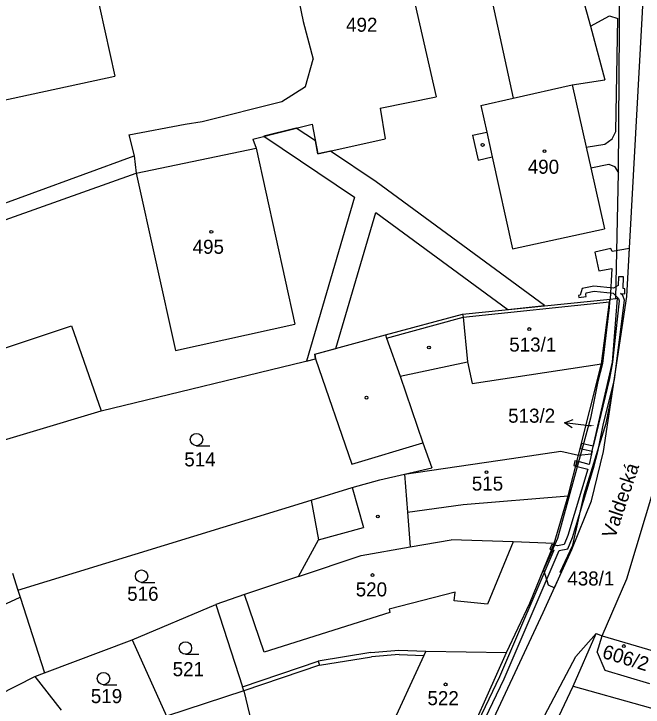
# Model space of a CAD drawing. Extents: x -785744 to -782822, y -1067550 to -1063910.
# Drawn here: x -783649.3 to -783573.1, y -1065644.6 to -1065560.7 of the extents above; entities that cross this region are included whole.
import ezdxf

# ---------------------------------------------------------------- set-up
doc = ezdxf.new("R2010")
doc.units = 0
for name, color, linetype in [('Hranice parcel', 7, 'Continuous'), ('Parcelní čísla', 7, 'Continuous'), ('Pop_ČP_popisy', 7, 'Continuous'), ('Vnitřní kresba', 7, 'Continuous'), ('Věcná břemena k části', 7, 'Continuous'), ('Značky budov', 7, 'Continuous'), ('Značky kultur', 7, 'Continuous')]:
    doc.layers.add(name, color=color, linetype=linetype)

msp = doc.modelspace()

# ---------------------------------------------------------------- linework, layer by layer
at = {"layer": 'Hranice parcel'}
for p, q in [((-783588.84, -1065624.59), (-783596.35, -1065624.32)), ((-783583.87, -1065624.77), (-783588.84, -1065624.59)), ((-783614.81, -1065628.78), (-783621.35, -1065630.97)), ((-783621.35, -1065630.97), (-783624.85, -1065632.15))]:
    msp.add_line(p, q, dxfattribs=at)
for points in [[(-783575.1, -1065594.88), (-783571.52, -1065530.4)], [(-783616.14, -1065552.39), (-783614.28, -1065561.58)], [(-783592.54, -1065553.76), (-783588.84, -1065570.87)], [(-783639.49, -1065557.16), (-783637.06, -1065568.18)], [(-783576.08, -1065579.91), (-783575.94, -1065556.57)], [(-783601.04, -1065558.1), (-783598.16, -1065570.7)], [(-783580.46, -1065558.62), (-783579.5, -1065562.15)], [(-783614.28, -1065561.58), (-783613.05, -1065566.14)], [(-783579.5, -1065562.15), (-783577.74, -1065568.63)], [(-783613.99, -1065569.44), (-783613.05, -1065566.14)], [(-783671.24, -1065575.59), (-783637.06, -1065568.18)], [(-783581.72, -1065569.26), (-783577.74, -1065568.63)], [(-783616.84, -1065571.28), (-783613.99, -1065569.44)], [(-783588.84, -1065570.87), (-783581.72, -1065569.26)], [(-783581.72, -1065569.26), (-783580.02, -1065576.8)], [(-783604.93, -1065572.06), (-783598.16, -1065570.7)], [(-783626.47, -1065573.67), (-783616.84, -1065571.28)], [(-783592.75, -1065571.74), (-783588.84, -1065570.87)], [(-783604.93, -1065572.06), (-783604.34, -1065575.77)], [(-783592.75, -1065571.74), (-783592.04, -1065574.96)], [(-783635.35, -1065575.3), (-783628.56, -1065574)], [(-783628.56, -1065574), (-783626.47, -1065573.67)], [(-783620.36, -1065575.81), (-783613.19, -1065574)], [(-783613.19, -1065574), (-783612.47, -1065577.61)], [(-783593.76, -1065575.34), (-783592.04, -1065574.96)], [(-783635.35, -1065575.3), (-783634.71, -1065577.84)], [(-783612.47, -1065577.61), (-783604.34, -1065575.77)], [(-783593.76, -1065575.34), (-783593.1, -1065578.36)], [(-783620.36, -1065575.81), (-783619.94, -1065576.93)], [(-783634.47, -1065579.93), (-783619.94, -1065576.93)], [(-783619.94, -1065576.93), (-783615.27, -1065598.24)], [(-783580.02, -1065576.8), (-783579.46, -1065579.31)], [(-783634.71, -1065577.84), (-783634.47, -1065579.93)], [(-783593.1, -1065578.36), (-783591.37, -1065577.98)], [(-783591.37, -1065577.98), (-783588.92, -1065589.12)], [(-783634.47, -1065579.93), (-783629.7, -1065601.4)], [(-783579.46, -1065579.31), (-783577.81, -1065586.67)], [(-783576.44, -1065595.11), (-783576.08, -1065579.91)], [(-783588.92, -1065589.12), (-783577.81, -1065586.67)], [(-783577.9, -1065613.64), (-783575.1, -1065594.88)], [(-783577.12, -1065595.18), (-783576.44, -1065595.11)], [(-783576.82, -1065602.82), (-783576.21, -1065595.09)], [(-783576.44, -1065595.11), (-783576.21, -1065595.09)], [(-783594.96, -1065596.99), (-783577.12, -1065595.18)], [(-783578.17, -1065603.03), (-783577.17, -1065595.52)], [(-783577.17, -1065595.52), (-783577.12, -1065595.18)], [(-783604.3, -1065599.52), (-783594.96, -1065596.99)], [(-783667.55, -1065606.8), (-783642.32, -1065598.43)], [(-783642.32, -1065598.43), (-783638.72, -1065608.7)], [(-783629.7, -1065601.4), (-783615.27, -1065598.24)], [(-783612.87, -1065601.85), (-783604.3, -1065599.52)], [(-783638.72, -1065608.7), (-783612.77, -1065602.42)], [(-783612.87, -1065601.85), (-783612.77, -1065602.42)], [(-783612.77, -1065602.42), (-783608.38, -1065615.19)], [(-783580.94, -1065614.09), (-783578.17, -1065603.03)], [(-783579.35, -1065613.9), (-783576.82, -1065602.82)], [(-783655.55, -1065613.76), (-783638.72, -1065608.7)], [(-783608.38, -1065615.19), (-783599.76, -1065612.57)], [(-783599.76, -1065612.57), (-783598.71, -1065615.62)], [(-783589.06, -1065614.47), (-783583.06, -1065613.6)], [(-783583.06, -1065613.6), (-783580.94, -1065614.09)], [(-783582.17, -1065619.02), (-783580.94, -1065614.09)], [(-783580.94, -1065614.09), (-783579.35, -1065613.9)], [(-783579.36, -1065619.63), (-783577.9, -1065613.64)], [(-783601.99, -1065616.38), (-783589.06, -1065614.47)], [(-783601.99, -1065616.38), (-783598.71, -1065615.62)], [(-783604.98, -1065617.07), (-783601.99, -1065616.38)], [(-783608.32, -1065618.01), (-783604.98, -1065617.07)], [(-783613.29, -1065619.53), (-783608.32, -1065618.01)], [(-783575.1, -1065629.07), (-783571.71, -1065617.81)], [(-783583.87, -1065624.77), (-783582.17, -1065619.02)], [(-783648.78, -1065630.42), (-783613.29, -1065619.53)], [(-783613.29, -1065619.53), (-783612.4, -1065624.34)], [(-783581.75, -1065625.5), (-783579.36, -1065619.63)], [(-783614.81, -1065628.78), (-783612.4, -1065624.34)], [(-783601.33, -1065625.19), (-783596.35, -1065624.32)], [(-783607.24, -1065626.23), (-783601.33, -1065625.19)], [(-783586.82, -1065631.99), (-783583.87, -1065624.77)], [(-783585.2, -1065633.12), (-783581.75, -1065625.5)], [(-783614.81, -1065628.78), (-783607.24, -1065626.23)], [(-783649.44, -1065628.38), (-783648.78, -1065630.42)], [(-783578.08, -1065635.96), (-783575.1, -1065629.07)], [(-783648.78, -1065630.42), (-783648.5, -1065631.28)], [(-783648.5, -1065631.28), (-783645.56, -1065640.44)], [(-783589.64, -1065637.98), (-783586.82, -1065631.99)], [(-783634.97, -1065636.44), (-783624.85, -1065632.15)], [(-783624.85, -1065632.15), (-783621.6, -1065642.11)], [(-783615.33, -1065697.64), (-783585.2, -1065633.12)], [(-783581.57, -1065642.04), (-783578.82, -1065635.68)], [(-783578.82, -1065635.68), (-783578.08, -1065635.96)], [(-783578.67, -1065637.94), (-783578.08, -1065635.96)], [(-783578.08, -1065635.96), (-783571.23, -1065637.99)], [(-783645.56, -1065640.44), (-783634.97, -1065636.44)], [(-783634.97, -1065636.44), (-783630.8, -1065645.7)], [(-783606.09, -1065637.97), (-783602.68, -1065637.71)], [(-783602.68, -1065637.71), (-783599.41, -1065637.81)], [(-783599.41, -1065637.81), (-783589.64, -1065637.98)], [(-783606.09, -1065637.97), (-783612.45, -1065639.02)], [(-783595.65, -1065651.44), (-783589.64, -1065637.98)], [(-783578.67, -1065637.94), (-783577.76, -1065640.11)], [(-783612.28, -1065639.51), (-783621.43, -1065642.61)], [(-783612.45, -1065639.02), (-783612.28, -1065639.51)], [(-783577.76, -1065640.11), (-783572.34, -1065641.72)], [(-783655.49, -1065645.32), (-783646.74, -1065640.88)], [(-783646.74, -1065640.88), (-783645.56, -1065640.44)], [(-783646.74, -1065640.88), (-783643.55, -1065644.94)], [(-783621.43, -1065642.61), (-783621.6, -1065642.11)], [(-783586.44, -1065652.28), (-783581.57, -1065642.04)], [(-783621.43, -1065642.61), (-783630.8, -1065645.7)], [(-783621.43, -1065642.61), (-783618.91, -1065653.24)]]:
    msp.add_lwpolyline(points, dxfattribs=at)
at = {"layer": 'Pop_ČP_popisy'}
msp.add_line((-783579.66, -1065610.51), (-783582.638, -1065610.149), dxfattribs=at)
for points in [[(-783581.706, -1065610.766), (-783582.638, -1065610.149), (-783581.585, -1065609.773)], [(-783579.42, -1065610.54), (-783579.66, -1065610.51)]]:
    msp.add_lwpolyline(points, dxfattribs=at)
at = {"layer": 'Vnitřní kresba'}
for p, q in [((-783588.84, -1065624.59), (-783591.95, -1065632.11)), ((-783619, -1065637.92), (-783621.35, -1065630.97)), ((-783595.87, -1065630.66), (-783603.87, -1065632.74)), ((-783595.99, -1065631.72), (-783595.87, -1065630.66)), ((-783591.95, -1065632.11), (-783595.99, -1065631.72)), ((-783603.87, -1065632.74), (-783603.76, -1065633.12)), ((-783603.76, -1065633.12), (-783619, -1065637.92))]:
    msp.add_line(p, q, dxfattribs=at)
for points in [[(-783579.5, -1065562.15), (-783577.18, -1065560.91)], [(-783577.18, -1065560.91), (-783576.16, -1065561.21)], [(-783576.4, -1065574.88), (-783576.16, -1065561.21)], [(-783592.04, -1065574.96), (-783591.37, -1065577.98)], [(-783576.86, -1065575.78), (-783576.4, -1065574.88)], [(-783577.77, -1065576.41), (-783576.86, -1065575.78)], [(-783580.02, -1065576.8), (-783577.77, -1065576.41)], [(-783653.29, -1065584.63), (-783634.71, -1065577.84)], [(-783579.46, -1065579.31), (-783577.26, -1065578.86)], [(-783577.26, -1065578.86), (-783576.6, -1065579.13)], [(-783576.6, -1065579.13), (-783576.08, -1065579.91)], [(-783652.75, -1065586.43), (-783634.47, -1065579.93)], [(-783594.91, -1065597.38), (-783577.17, -1065595.52)], [(-783604.19, -1065599.91), (-783594.91, -1065597.38)], [(-783594.96, -1065596.99), (-783594.91, -1065597.38)], [(-783594.91, -1065597.38), (-783594.39, -1065602.77)], [(-783604.3, -1065599.52), (-783604.19, -1065599.91)], [(-783604.19, -1065599.91), (-783602.52, -1065604.53)], [(-783602.52, -1065604.53), (-783594.39, -1065602.77)], [(-783594.39, -1065602.77), (-783593.81, -1065605.41)], [(-783593.81, -1065605.41), (-783578.17, -1065603.03)], [(-783602.52, -1065604.53), (-783599.76, -1065612.57)], [(-783601.99, -1065616.38), (-783601.65, -1065620.99)], [(-783608.32, -1065618.01), (-783606.97, -1065622.82)], [(-783594.89, -1065620.05), (-783582.17, -1065619.02)], [(-783601.65, -1065620.99), (-783594.89, -1065620.05)], [(-783601.65, -1065620.99), (-783601.33, -1065625.19)], [(-783612.4, -1065624.34), (-783606.97, -1065622.82)], [(-783655.02, -1065634.27), (-783648.5, -1065631.28)], [(-783581.26, -1065638.44), (-783578.82, -1065635.68)], [(-783599.41, -1065637.81), (-783599.65, -1065638.32)], [(-783612.28, -1065639.51), (-783606.01, -1065638.48)], [(-783602.64, -1065638.23), (-783606.01, -1065638.48)], [(-783599.65, -1065638.32), (-783603.97, -1065647.71)], [(-783602.64, -1065638.23), (-783599.65, -1065638.32)], [(-783589.95, -1065654.88), (-783581.26, -1065638.44)], [(-783621.6, -1065642.11), (-783612.45, -1065639.02)], [(-783581.57, -1065642.04), (-783564.9, -1065646.75)]]:
    msp.add_lwpolyline(points, dxfattribs=at)
at = {"layer": 'Věcná břemena k části'}
for p, q in [((-783576.41, -1065593.71), (-783576.69, -1065593.87)), ((-783576.75, -1065594.47), (-783576.43, -1065594.79)), ((-783576.01, -1065595.39), (-783576.82, -1065602.82)), ((-783576.6, -1065604.91), (-783575.39, -1065595.33)), ((-783576.82, -1065602.82), (-783577.17, -1065604.81)), ((-783579.15, -1065613.01), (-783580.59, -1065612.68)), ((-783580.73, -1065613.26), (-783579.28, -1065613.59))]:
    msp.add_line(p, q, dxfattribs=at)
for points in [[(-783615.1, -1065574.48), (-783619.01, -1065575.47)], [(-783612.78, -1065576.04), (-783615.1, -1065574.48)], [(-783619.01, -1065575.47), (-783608.05, -1065582.84)], [(-783612.47, -1065577.61), (-783612.78, -1065576.04)], [(-783610.96, -1065577.27), (-783612.47, -1065577.61)], [(-783605.44, -1065580.98), (-783610.96, -1065577.27)], [(-783585.05, -1065595.98), (-783605.44, -1065580.98)], [(-783608.05, -1065582.84), (-783613.87, -1065602.69)], [(-783610.29, -1065601.15), (-783605.46, -1065584.69)], [(-783605.46, -1065584.69), (-783589.5, -1065596.44)], [(-783577.02, -1065589.05), (-783578.97, -1065589.52)], [(-783576.87, -1065589.43), (-783577.02, -1065589.05)], [(-783574.78, -1065589.06), (-783576.87, -1065589.43)], [(-783575.1, -1065594.88), (-783574.78, -1065589.06)], [(-783578.97, -1065589.52), (-783578.49, -1065591.75)], [(-783578.49, -1065591.75), (-783576.92, -1065591.47)], [(-783576.92, -1065591.47), (-783577.12, -1065595.18)], [(-783576.08, -1065592.48), (-783576.12, -1065593.55)], [(-783575.48, -1065592.5), (-783576.08, -1065592.48)], [(-783575.54, -1065593.91), (-783575.48, -1065592.5)], [(-783580.48, -1065593.91), (-783580.75, -1065594.72)], [(-783579.1, -1065593.62), (-783580.48, -1065593.91)], [(-783580.02, -1065594.43), (-783579.06, -1065594.22)], [(-783576.69, -1065593.87), (-783579.1, -1065593.62)], [(-783579.06, -1065594.22), (-783576.75, -1065594.47)], [(-783576.12, -1065593.55), (-783576.41, -1065593.71)], [(-783575.33, -1065593.93), (-783575.54, -1065593.91)], [(-783575.35, -1065594.53), (-783575.33, -1065593.93)], [(-783580.75, -1065594.72), (-783580.94, -1065594.74)], [(-783580.94, -1065594.74), (-783580.91, -1065594.99)], [(-783580.91, -1065594.99), (-783580.01, -1065594.88)], [(-783580.04, -1065594.63), (-783580.02, -1065594.43)], [(-783580.01, -1065594.88), (-783580.04, -1065594.63)], [(-783576.85, -1065606.61), (-783575.1, -1065594.88)], [(-783576.43, -1065594.79), (-783576.11, -1065595.11)], [(-783576.11, -1065595.11), (-783576.01, -1065595.39)], [(-783575.86, -1065594.51), (-783575.35, -1065594.53)], [(-783575.59, -1065594.77), (-783575.86, -1065594.51)], [(-783575.39, -1065595.33), (-783575.59, -1065594.77)], [(-783577.17, -1065595.52), (-783577.24, -1065596.2)], [(-783577.12, -1065595.18), (-783577.17, -1065595.52)], [(-783589.5, -1065596.44), (-783585.05, -1065595.98)], [(-783577.24, -1065596.2), (-783578.04, -1065602.97)], [(-783612.87, -1065601.85), (-783610.29, -1065601.15)], [(-783613.87, -1065602.69), (-783612.77, -1065602.42)], [(-783612.77, -1065602.42), (-783612.87, -1065601.85)], [(-783578.04, -1065602.97), (-783578.6, -1065605.16)], [(-783578.6, -1065605.16), (-783579.49, -1065609.6)], [(-783577.17, -1065604.81), (-783578.53, -1065610.33)], [(-783577.94, -1065610.45), (-783576.6, -1065604.91)], [(-783577.57, -1065610.19), (-783576.85, -1065606.61)], [(-783579.49, -1065609.6), (-783583.47, -1065624.17)], [(-783580.24, -1065618.86), (-783577.57, -1065610.19)], [(-783578.53, -1065610.33), (-783579.15, -1065613.01)], [(-783578.55, -1065613.46), (-783577.94, -1065610.45)], [(-783580.59, -1065612.68), (-783580.73, -1065613.26)], [(-783579.13, -1065615.64), (-783578.55, -1065613.46)], [(-783579.35, -1065613.9), (-783579.63, -1065615.21)], [(-783579.28, -1065613.59), (-783579.35, -1065613.9)], [(-783581.37, -1065614.76), (-783581.51, -1065615.34), (-783581.27, -1065615.4)], [(-783581.27, -1065615.4), (-783581.12, -1065614.82), (-783581.37, -1065614.76)], [(-783581.12, -1065614.82), (-783581.27, -1065615.4)], [(-783579.63, -1065615.21), (-783581.12, -1065614.82)], [(-783579.79, -1065615.78), (-783582.21, -1065623.81)], [(-783581.65, -1065624.03), (-783579.13, -1065615.64)], [(-783581.27, -1065615.4), (-783580.93, -1065615.48)], [(-783580.93, -1065615.48), (-783579.79, -1065615.78)], [(-783581.64, -1065624.97), (-783580.24, -1065618.86)], [(-783583.47, -1065624.17), (-783585.18, -1065627.97)], [(-783582.21, -1065623.81), (-783582.67, -1065624.9)], [(-783582.23, -1065625.42), (-783581.65, -1065624.03)], [(-783584.18, -1065624.89), (-783584.41, -1065625.45)], [(-783583.94, -1065624.95), (-783584.18, -1065624.89)], [(-783583.94, -1065624.95), (-783584.17, -1065625.51)], [(-783584.17, -1065625.51), (-783583.94, -1065624.95)], [(-783583.49, -1065625.07), (-783583.94, -1065624.95)], [(-783582.67, -1065624.9), (-783583.49, -1065625.07)], [(-783583.14, -1065628.26), (-783581.64, -1065624.97)], [(-783583.91, -1065625.58), (-783590.48, -1065640.91)], [(-783589.94, -1065641.15), (-783583.29, -1065625.63)], [(-783584.41, -1065625.45), (-783584.17, -1065625.51)], [(-783584.17, -1065625.51), (-783583.91, -1065625.58)], [(-783583.29, -1065625.63), (-783582.23, -1065625.42)], [(-783585.18, -1065627.97), (-783584.61, -1065629.77)], [(-783583.85, -1065630.15), (-783583.03, -1065628.32)], [(-783583.03, -1065628.32), (-783583.14, -1065628.26)], [(-783584.61, -1065629.77), (-783583.85, -1065630.15)], [(-783590.48, -1065640.91), (-783593.52, -1065647.27)], [(-783593.11, -1065647.81), (-783589.94, -1065641.15)]]:
    msp.add_lwpolyline(points, dxfattribs=at)
at = {"layer": 'Značky budov'}
for centre in [(-783592.54, -1065576.52), (-783585.05, -1065577.28), (-783625.38, -1065587.04), (-783586.9, -1065598.81), (-783599.04, -1065601.05), (-783606.6, -1065607.12), (-783592.07, -1065616.14), (-783605.22, -1065621.51), (-783605.87, -1065628.6), (-783575.45, -1065637.19), (-783597.02, -1065641.84)]:
    msp.add_circle(centre, 0.175, dxfattribs=at)
at = {"layer": 'Značky kultur'}
for p, q in [((-783627.17, -1065612.94), (-783625.57, -1065612.94)), ((-783633.82, -1065629.48), (-783632.22, -1065629.48)), ((-783628.51, -1065638.18), (-783626.91, -1065638.18)), ((-783638.43, -1065641.88), (-783636.83, -1065641.88))]:
    msp.add_line(p, q, dxfattribs=at)
for centre in [(-783627.17, -1065612.19), (-783633.82, -1065628.73), (-783628.51, -1065637.43), (-783638.43, -1065641.13)]:
    msp.add_circle(centre, 0.75, dxfattribs=at)

# ---------------------------------------------------------------- texts
at = {"layer": 'Parcelní čísla'}
for s, height, p in [('492', 1.7, (-783609.07, -1065562.82)), ('490', 1.7, (-783587.08, -1065580.01)), ('495', 1.7, (-783627.64, -1065589.7)), ('513/1', 1.7, (-783589.32, -1065601.54)), ('513/2', 0.1, (-783579.42, -1065610.54)), ('514', 1.7, (-783628.65, -1065615.44)), ('515', 1.7, (-783593.85, -1065618.37)), ('438/1', 1.7, (-783582.29, -1065629.86)), ('520', 1.7, (-783607.9, -1065631.18)), ('516', 1.7, (-783635.56, -1065631.71)), ('521', 1.7, (-783630.06, -1065640.84)), ('519', 1.7, (-783639.96, -1065644.1)), ('522', 1.7, (-783599.22, -1065644.35))]:
    msp.add_text(s, height=height, dxfattribs=at).set_placement(p)
msp.add_text('606/2', height=1.7, rotation=343.04013, dxfattribs=at).set_placement((-783578.18, -1065638.6))
at = {"layer": 'Pop_ČP_popisy'}
msp.add_text('513/2', height=1.7, dxfattribs=at).set_placement((-783589.451, -1065610.15))
msp.add_text('Valdecká', height=1.7, rotation=71.58564, dxfattribs=at).set_placement((-783576.53, -1065624.26))

doc.saveas('drawing.dxf')
